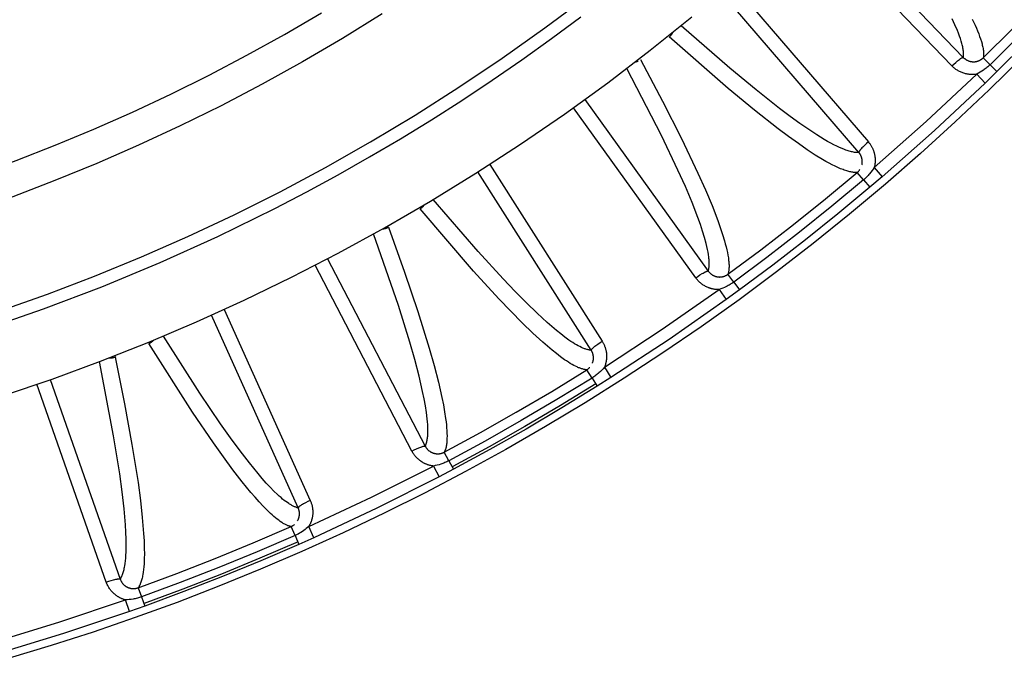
# Model space of a CAD drawing. Header units: millimetres. Extents: x -2637 to -1637, y 678 to 1678.
# Tile 272 of 348: x -2010 to -1975, y 1351 to 1373. Entities that reach past the tile are written whole.
import ezdxf

# ---------------------------------------------------------------- set-up
doc = ezdxf.new("R2010")
doc.units = ezdxf.units.MM
doc.layers.add('Make2D$B.SHOW mini', color=7, linetype='Continuous', true_color=0x000000)

msp = doc.modelspace()

# ---------------------------------------------------------------- linework, layer by layer
at = {"layer": 'Make2D$B.SHOW mini', "color": 18, "lineweight": -3, "true_color": 0x000000}
for points in [[(-1981.572, 1377.25), (-1976.373, 1371.856)], [(-1976.777, 1371.556), (-1981.932, 1376.904)], [(-1975.665, 1371.844), (-1974.631, 1372.874), (-1973.616, 1373.922), (-1972.618, 1374.988), (-1971.64, 1376.071)], [(-1971.382, 1375.842), (-1972.364, 1374.754), (-1973.366, 1373.684), (-1974.386, 1372.632), (-1975.424, 1371.597)], [(-1971.125, 1375.613), (-1972.111, 1374.521), (-1973.116, 1373.447), (-1974.141, 1372.39), (-1975.183, 1371.351)], [(-1984.58, 1374.495), (-1979.74, 1368.86)], [(-2010.514, 1362.875), (-2008.84, 1363.467), (-2007.172, 1364.104), (-2005.512, 1364.785), (-2003.861, 1365.511), (-2002.222, 1366.282), (-2000.595, 1367.097), (-1998.984, 1367.957), (-1997.388, 1368.86), (-1995.812, 1369.806), (-1994.255, 1370.796), (-1992.72, 1371.828), (-1991.209, 1372.901), (-1989.723, 1374.015)], [(-1980.077, 1368.486), (-1984.958, 1374.169)], [(-1996.981, 1373.399), (-1998.383, 1372.531), (-1999.801, 1371.699), (-2001.235, 1370.904), (-2002.682, 1370.146), (-2004.141, 1369.426), (-2005.61, 1368.743), (-2007.089, 1368.098), (-2008.576, 1367.49), (-2010.07, 1366.92), (-2011.568, 1366.388), (-2013.071, 1365.894), (-2014.576, 1365.437), (-2016.082, 1365.017), (-2017.588, 1364.633), (-2019.093, 1364.286), (-2020.595, 1363.975), (-2022.094, 1363.7), (-2023.588, 1363.46), (-2025.075, 1363.254), (-2026.556, 1363.081), (-2028.029, 1362.943), (-2029.493, 1362.836), (-2030.947, 1362.762)], [(-2026.636, 1364.24), (-2025.262, 1364.4), (-2023.883, 1364.589), (-2022.498, 1364.809), (-2021.108, 1365.059), (-2019.716, 1365.34), (-2018.32, 1365.652), (-2016.924, 1365.996), (-2015.527, 1366.372), (-2014.13, 1366.781), (-2012.735, 1367.222), (-2011.343, 1367.695), (-2009.955, 1368.202), (-2008.572, 1368.742), (-2007.194, 1369.315), (-2005.824, 1369.92), (-2004.463, 1370.559), (-2003.11, 1371.231), (-2001.769, 1371.935), (-2000.439, 1372.672), (-1999.123, 1373.441)], [(-2010.405, 1359.871), (-2008.681, 1360.458), (-2006.964, 1361.09), (-2005.254, 1361.767), (-2003.555, 1362.489), (-2001.867, 1363.255), (-2000.192, 1364.066), (-1998.532, 1364.922), (-1996.889, 1365.821), (-1995.264, 1366.764), (-1993.659, 1367.75), (-1992.076, 1368.778), (-1990.516, 1369.848), (-1988.982, 1370.959), (-1987.474, 1372.109), (-1985.994, 1373.299)], [(-2000.777, 1366.506), (-1999.652, 1367.092), (-1998.534, 1367.699), (-1997.425, 1368.327), (-1996.324, 1368.975), (-1995.233, 1369.645), (-1994.151, 1370.335), (-1993.08, 1371.045), (-1992.02, 1371.776), (-1990.971, 1372.526), (-1989.934, 1373.296)], [(-1976.373, 1371.856), (-1976.371, 1371.87), (-1976.369, 1371.885), (-1976.367, 1371.899), (-1976.366, 1371.914), (-1976.365, 1371.929), (-1976.364, 1371.945), (-1976.364, 1371.96), (-1976.364, 1371.976), (-1976.364, 1371.992), (-1976.364, 1372.009), (-1976.366, 1372.042), (-1976.369, 1372.077), (-1976.373, 1372.113), (-1976.378, 1372.15), (-1976.385, 1372.188), (-1976.392, 1372.226), (-1976.401, 1372.266), (-1976.411, 1372.307), (-1976.421, 1372.348), (-1976.446, 1372.433), (-1976.474, 1372.522), (-1976.506, 1372.614), (-1976.542, 1372.71), (-1976.581, 1372.808), (-1976.669, 1373.013), (-1976.771, 1373.228)], [(-1980.077, 1368.486), (-1980.091, 1368.485), (-1980.106, 1368.484), (-1980.12, 1368.484), (-1980.135, 1368.484), (-1980.151, 1368.485), (-1980.166, 1368.485), (-1980.182, 1368.487), (-1980.198, 1368.488), (-1980.215, 1368.49), (-1980.232, 1368.492), (-1980.266, 1368.497), (-1980.301, 1368.504), (-1980.338, 1368.512), (-1980.376, 1368.521), (-1980.415, 1368.532), (-1980.455, 1368.544), (-1980.496, 1368.557), (-1980.538, 1368.572), (-1980.581, 1368.587), (-1980.671, 1368.623), (-1980.765, 1368.663), (-1980.862, 1368.709), (-1980.965, 1368.76), (-1981.073, 1368.818), (-1981.187, 1368.881), (-1981.306, 1368.95), (-1981.565, 1369.11), (-1981.851, 1369.298), (-1982.167, 1369.515), (-1982.511, 1369.764), (-1982.886, 1370.045), (-1983.722, 1370.704), (-1984.654, 1371.476), (-1986.381, 1372.979)], [(-1976.057, 1373.216), (-1975.956, 1373.001), (-1975.91, 1372.897), (-1975.868, 1372.796), (-1975.829, 1372.697), (-1975.794, 1372.602), (-1975.762, 1372.51), (-1975.734, 1372.421), (-1975.71, 1372.335), (-1975.7, 1372.294), (-1975.69, 1372.253), (-1975.682, 1372.214), (-1975.675, 1372.175), (-1975.668, 1372.137), (-1975.663, 1372.1), (-1975.659, 1372.065), (-1975.657, 1372.03), (-1975.655, 1371.996), (-1975.655, 1371.98), (-1975.655, 1371.963), (-1975.655, 1371.948), (-1975.655, 1371.932), (-1975.656, 1371.916), (-1975.657, 1371.901), (-1975.659, 1371.887), (-1975.661, 1371.872), (-1975.663, 1371.858), (-1975.665, 1371.844)], [(-1986.801, 1372.581), (-1986.791, 1372.59), (-1986.781, 1372.598), (-1986.772, 1372.607), (-1986.763, 1372.615), (-1986.754, 1372.624), (-1986.746, 1372.633), (-1986.737, 1372.642), (-1986.729, 1372.652), (-1986.722, 1372.661), (-1986.714, 1372.671), (-1986.707, 1372.681), (-1986.7, 1372.691), (-1986.693, 1372.701), (-1986.687, 1372.712), (-1986.681, 1372.722), (-1986.675, 1372.733), (-1986.67, 1372.742), (-1986.666, 1372.751)], [(-1980.131, 1367.78), (-1980.146, 1367.779), (-1980.16, 1367.778), (-1980.175, 1367.778), (-1980.19, 1367.778), (-1980.205, 1367.778), (-1980.22, 1367.779), (-1980.236, 1367.78), (-1980.252, 1367.781), (-1980.269, 1367.783), (-1980.286, 1367.785), (-1980.32, 1367.79), (-1980.356, 1367.796), (-1980.392, 1367.804), (-1980.43, 1367.813), (-1980.469, 1367.823), (-1980.509, 1367.835), (-1980.55, 1367.848), (-1980.593, 1367.863), (-1980.636, 1367.878), (-1980.725, 1367.913), (-1980.819, 1367.953), (-1980.917, 1367.999), (-1981.02, 1368.05), (-1981.128, 1368.107), (-1981.242, 1368.169), (-1981.361, 1368.239), (-1981.62, 1368.397), (-1981.907, 1368.584), (-1982.222, 1368.801), (-1982.568, 1369.05), (-1982.943, 1369.33), (-1983.78, 1369.988), (-1984.713, 1370.759), (-1986.801, 1372.581)], [(-1974.273, 1371.87), (-1975.456, 1370.707), (-1976.661, 1369.568), (-1977.888, 1368.454), (-1979.137, 1367.364), (-1980.405, 1366.301), (-1981.693, 1365.263), (-1982.999, 1364.252), (-1984.324, 1363.269), (-1985.665, 1362.313), (-1987.023, 1361.385), (-1988.395, 1360.485), (-1989.782, 1359.615), (-1991.183, 1358.773), (-1992.596, 1357.961), (-1994.021, 1357.179), (-1995.457, 1356.426), (-1996.902, 1355.704), (-1998.357, 1355.011), (-1999.819, 1354.349), (-2001.288, 1353.717), (-2002.764, 1353.116), (-2004.245, 1352.544), (-2005.731, 1352.003), (-2007.22, 1351.492), (-2008.712, 1351.012), (-2010.205, 1350.561)], [(-1976.777, 1371.556), (-1976.712, 1371.617), (-1976.643, 1371.679), (-1976.576, 1371.736), (-1976.543, 1371.762), (-1976.513, 1371.785), (-1976.485, 1371.805), (-1976.471, 1371.814), (-1976.459, 1371.823), (-1976.447, 1371.83), (-1976.437, 1371.837), (-1976.426, 1371.842), (-1976.422, 1371.845), (-1976.417, 1371.847), (-1976.413, 1371.849), (-1976.409, 1371.851), (-1976.405, 1371.853), (-1976.401, 1371.854), (-1976.398, 1371.855), (-1976.396, 1371.856), (-1976.395, 1371.856), (-1976.393, 1371.857), (-1976.392, 1371.857), (-1976.39, 1371.858), (-1976.389, 1371.858), (-1976.387, 1371.858), (-1976.386, 1371.858), (-1976.385, 1371.858), (-1976.384, 1371.859), (-1976.384, 1371.859), (-1976.383, 1371.859), (-1976.383, 1371.859), (-1976.382, 1371.859), (-1976.382, 1371.859), (-1976.381, 1371.859), (-1976.381, 1371.859), (-1976.38, 1371.859), (-1976.38, 1371.859), (-1976.379, 1371.858), (-1976.379, 1371.858), (-1976.378, 1371.858), (-1976.378, 1371.858), (-1976.377, 1371.858), (-1976.377, 1371.858), (-1976.376, 1371.858), (-1976.376, 1371.858), (-1976.376, 1371.858), (-1976.375, 1371.858), (-1976.375, 1371.857), (-1976.375, 1371.857), (-1976.374, 1371.857), (-1976.374, 1371.857), (-1976.374, 1371.857), (-1976.373, 1371.856)], [(-1976.373, 1371.856), (-1976.362, 1371.845), (-1976.35, 1371.833), (-1976.338, 1371.823), (-1976.325, 1371.812), (-1976.313, 1371.802), (-1976.3, 1371.793), (-1976.287, 1371.784), (-1976.274, 1371.776), (-1976.26, 1371.768), (-1976.246, 1371.76), (-1976.232, 1371.753), (-1976.217, 1371.746), (-1976.202, 1371.739), (-1976.187, 1371.733), (-1976.171, 1371.728), (-1976.154, 1371.723), (-1976.146, 1371.72), (-1976.137, 1371.718), (-1976.129, 1371.716), (-1976.12, 1371.714), (-1976.111, 1371.712), (-1976.102, 1371.71), (-1976.092, 1371.708), (-1976.083, 1371.707), (-1976.073, 1371.706), (-1976.063, 1371.705), (-1976.054, 1371.704), (-1976.043, 1371.703), (-1976.033, 1371.702), (-1976.023, 1371.702), (-1976.012, 1371.702), (-1976.002, 1371.702), (-1975.991, 1371.702), (-1975.98, 1371.703), (-1975.969, 1371.704), (-1975.958, 1371.705), (-1975.947, 1371.706), (-1975.936, 1371.708), (-1975.924, 1371.71), (-1975.913, 1371.712), (-1975.902, 1371.714), (-1975.89, 1371.717), (-1975.879, 1371.72), (-1975.868, 1371.724), (-1975.857, 1371.727), (-1975.845, 1371.731), (-1975.834, 1371.735), (-1975.823, 1371.74), (-1975.812, 1371.744), (-1975.801, 1371.749), (-1975.791, 1371.754), (-1975.78, 1371.76), (-1975.769, 1371.766), (-1975.759, 1371.772), (-1975.749, 1371.778), (-1975.739, 1371.784), (-1975.729, 1371.791), (-1975.719, 1371.798), (-1975.71, 1371.805), (-1975.701, 1371.812), (-1975.691, 1371.82), (-1975.683, 1371.828), (-1975.674, 1371.836), (-1975.665, 1371.844)], [(-1975.424, 1371.597), (-1975.665, 1371.844)], [(-1987.997, 1371.694), (-1987.981, 1371.698), (-1987.968, 1371.702), (-1987.956, 1371.706), (-1987.944, 1371.711), (-1987.931, 1371.716), (-1987.919, 1371.721), (-1987.907, 1371.726), (-1987.896, 1371.732)], [(-1987.817, 1371.782), (-1987.034, 1370.302), (-1986.365, 1368.979), (-1985.78, 1367.75), (-1985.519, 1367.164), (-1985.283, 1366.603), (-1985.079, 1366.075), (-1984.99, 1365.825), (-1984.911, 1365.586), (-1984.842, 1365.358), (-1984.811, 1365.249), (-1984.784, 1365.142), (-1984.759, 1365.039), (-1984.738, 1364.94), (-1984.719, 1364.844), (-1984.704, 1364.752), (-1984.693, 1364.664), (-1984.688, 1364.621), (-1984.685, 1364.58), (-1984.682, 1364.539), (-1984.68, 1364.5), (-1984.68, 1364.461), (-1984.68, 1364.424), (-1984.681, 1364.388), (-1984.683, 1364.353), (-1984.687, 1364.32), (-1984.689, 1364.303), (-1984.691, 1364.287), (-1984.693, 1364.272), (-1984.696, 1364.256), (-1984.699, 1364.241), (-1984.702, 1364.226), (-1984.706, 1364.212), (-1984.71, 1364.198), (-1984.714, 1364.184), (-1984.718, 1364.17)], [(-1975.898, 1371.262), (-1975.92, 1371.259), (-1975.941, 1371.256), (-1975.963, 1371.254), (-1975.984, 1371.252), (-1976.005, 1371.25), (-1976.026, 1371.25), (-1976.047, 1371.249), (-1976.067, 1371.249), (-1976.087, 1371.25), (-1976.107, 1371.25), (-1976.127, 1371.252), (-1976.146, 1371.253), (-1976.165, 1371.255), (-1976.184, 1371.257), (-1976.202, 1371.26), (-1976.221, 1371.263), (-1976.239, 1371.266), (-1976.256, 1371.269), (-1976.274, 1371.273), (-1976.291, 1371.277), (-1976.324, 1371.285), (-1976.356, 1371.295), (-1976.388, 1371.305), (-1976.418, 1371.317), (-1976.448, 1371.329), (-1976.476, 1371.341), (-1976.504, 1371.355), (-1976.532, 1371.369), (-1976.558, 1371.384), (-1976.585, 1371.4), (-1976.61, 1371.416), (-1976.635, 1371.433), (-1976.66, 1371.451), (-1976.684, 1371.47), (-1976.708, 1371.49), (-1976.732, 1371.511), (-1976.755, 1371.533), (-1976.777, 1371.556)], [(-1975.424, 1371.597), (-1975.453, 1371.57), (-1975.481, 1371.544), (-1975.51, 1371.519), (-1975.539, 1371.495), (-1975.569, 1371.471), (-1975.599, 1371.449), (-1975.629, 1371.427), (-1975.659, 1371.406), (-1975.72, 1371.366), (-1975.78, 1371.329), (-1975.839, 1371.294), (-1975.898, 1371.262)], [(-1975.424, 1371.597), (-1975.183, 1371.351)], [(-1985.418, 1364.284), (-1985.413, 1364.297), (-1985.409, 1364.311), (-1985.405, 1364.325), (-1985.402, 1364.34), (-1985.399, 1364.355), (-1985.396, 1364.37), (-1985.393, 1364.385), (-1985.391, 1364.401), (-1985.389, 1364.417), (-1985.387, 1364.433), (-1985.384, 1364.467), (-1985.382, 1364.502), (-1985.381, 1364.538), (-1985.381, 1364.575), (-1985.382, 1364.614), (-1985.384, 1364.653), (-1985.386, 1364.693), (-1985.39, 1364.735), (-1985.395, 1364.778), (-1985.407, 1364.866), (-1985.422, 1364.958), (-1985.441, 1365.054), (-1985.462, 1365.153), (-1985.487, 1365.256), (-1985.546, 1365.472), (-1985.616, 1365.7), (-1985.696, 1365.939), (-1985.785, 1366.188), (-1985.99, 1366.716), (-1986.227, 1367.276), (-1986.489, 1367.861), (-1987.075, 1369.088), (-1988.303, 1371.469)], [(-1979.53, 1367.956), (-1977.69, 1369.582), (-1975.898, 1371.262)], [(-1975.898, 1371.262), (-1975.596, 1370.949)], [(-1975.183, 1371.351), (-1975.596, 1370.949)], [(-1975.596, 1370.949), (-1977.397, 1369.261), (-1979.248, 1367.627)], [(-1989.793, 1370.364), (-1985.418, 1364.284)], [(-1985.86, 1364.044), (-1990.199, 1370.073)], [(-1979.74, 1368.86), (-1979.807, 1368.801), (-1979.875, 1368.738), (-1979.938, 1368.676), (-1979.967, 1368.646), (-1979.993, 1368.618), (-1980.016, 1368.592), (-1980.026, 1368.58), (-1980.036, 1368.568), (-1980.044, 1368.557), (-1980.052, 1368.547), (-1980.058, 1368.538), (-1980.061, 1368.533), (-1980.064, 1368.529), (-1980.066, 1368.525), (-1980.069, 1368.521), (-1980.071, 1368.517), (-1980.072, 1368.514), (-1980.074, 1368.51), (-1980.075, 1368.509), (-1980.075, 1368.507), (-1980.076, 1368.506), (-1980.076, 1368.504), (-1980.077, 1368.503), (-1980.077, 1368.502), (-1980.078, 1368.5), (-1980.078, 1368.499), (-1980.078, 1368.498), (-1980.078, 1368.497), (-1980.079, 1368.497), (-1980.079, 1368.496), (-1980.079, 1368.495), (-1980.079, 1368.495), (-1980.079, 1368.494), (-1980.079, 1368.494), (-1980.079, 1368.493), (-1980.079, 1368.493), (-1980.079, 1368.492), (-1980.079, 1368.492), (-1980.079, 1368.491), (-1980.079, 1368.491), (-1980.079, 1368.491), (-1980.079, 1368.49), (-1980.079, 1368.49), (-1980.079, 1368.489), (-1980.079, 1368.489), (-1980.078, 1368.489), (-1980.078, 1368.488), (-1980.078, 1368.488), (-1980.078, 1368.487), (-1980.078, 1368.487), (-1980.078, 1368.487), (-1980.078, 1368.486), (-1980.077, 1368.486)], [(-1979.74, 1368.86), (-1979.724, 1368.841), (-1979.708, 1368.821), (-1979.693, 1368.801), (-1979.679, 1368.781), (-1979.665, 1368.762), (-1979.652, 1368.742), (-1979.64, 1368.722), (-1979.628, 1368.701), (-1979.617, 1368.681), (-1979.607, 1368.661), (-1979.597, 1368.641), (-1979.587, 1368.621), (-1979.579, 1368.601), (-1979.57, 1368.581), (-1979.562, 1368.561), (-1979.555, 1368.541), (-1979.548, 1368.521), (-1979.542, 1368.501), (-1979.536, 1368.481), (-1979.531, 1368.461), (-1979.526, 1368.441), (-1979.521, 1368.421), (-1979.517, 1368.402), (-1979.513, 1368.382), (-1979.51, 1368.363), (-1979.507, 1368.344), (-1979.505, 1368.325), (-1979.503, 1368.306), (-1979.501, 1368.287), (-1979.5, 1368.268), (-1979.499, 1368.249), (-1979.498, 1368.231), (-1979.498, 1368.212), (-1979.498, 1368.194), (-1979.499, 1368.176), (-1979.499, 1368.158), (-1979.5, 1368.141), (-1979.502, 1368.123), (-1979.505, 1368.088), (-1979.51, 1368.054), (-1979.516, 1368.021), (-1979.523, 1367.988), (-1979.53, 1367.956)], [(-1979.968, 1368.046), (-1979.965, 1368.062), (-1979.962, 1368.078), (-1979.96, 1368.094), (-1979.958, 1368.111), (-1979.956, 1368.128), (-1979.956, 1368.145), (-1979.955, 1368.154), (-1979.955, 1368.163), (-1979.955, 1368.172), (-1979.956, 1368.181), (-1979.956, 1368.19), (-1979.957, 1368.199), (-1979.958, 1368.208), (-1979.959, 1368.217), (-1979.96, 1368.226), (-1979.961, 1368.236), (-1979.963, 1368.245), (-1979.965, 1368.254), (-1979.966, 1368.264), (-1979.969, 1368.273), (-1979.971, 1368.283), (-1979.974, 1368.293), (-1979.976, 1368.302), (-1979.979, 1368.312), (-1979.983, 1368.322), (-1979.986, 1368.331), (-1979.99, 1368.341), (-1979.994, 1368.351), (-1979.998, 1368.36), (-1980.002, 1368.37), (-1980.007, 1368.38), (-1980.012, 1368.39), (-1980.017, 1368.4), (-1980.023, 1368.409), (-1980.028, 1368.419), (-1980.035, 1368.429), (-1980.041, 1368.438), (-1980.048, 1368.448), (-1980.055, 1368.458), (-1980.062, 1368.467), (-1980.069, 1368.477), (-1980.077, 1368.486)], [(-1993.163, 1368.066), (-1989.177, 1361.798)], [(-1989.564, 1361.476), (-1993.585, 1367.797)], [(-1984.718, 1364.17), (-1983.548, 1365.042), (-1982.393, 1365.935), (-1981.254, 1366.847), (-1980.131, 1367.78)], [(-1980.131, 1367.78), (-1980.124, 1367.786), (-1980.117, 1367.792), (-1980.11, 1367.799), (-1980.104, 1367.805), (-1980.097, 1367.812), (-1980.091, 1367.818), (-1980.08, 1367.831), (-1980.069, 1367.843), (-1980.059, 1367.856), (-1980.05, 1367.868), (-1980.041, 1367.881)], [(-1979.909, 1367.517), (-1980.131, 1367.78)], [(-1979.53, 1367.956), (-1979.568, 1367.901), (-1979.608, 1367.845), (-1979.65, 1367.789), (-1979.696, 1367.733), (-1979.72, 1367.704), (-1979.744, 1367.677), (-1979.77, 1367.649), (-1979.796, 1367.622), (-1979.823, 1367.595), (-1979.851, 1367.568), (-1979.879, 1367.542), (-1979.909, 1367.517)], [(-1979.53, 1367.956), (-1979.248, 1367.627)], [(-1979.909, 1367.517), (-1981.036, 1366.58), (-1982.18, 1365.664), (-1983.34, 1364.768), (-1984.515, 1363.892)], [(-1979.909, 1367.517), (-1979.687, 1367.254)], [(-1979.248, 1367.627), (-1979.687, 1367.254)], [(-1979.687, 1367.254), (-1980.819, 1366.314), (-1981.967, 1365.393), (-1983.132, 1364.493), (-1984.312, 1363.614)], [(-1995.635, 1366.489), (-1995.624, 1366.495), (-1995.613, 1366.502), (-1995.603, 1366.509), (-1995.593, 1366.517), (-1995.583, 1366.524), (-1995.573, 1366.532), (-1995.563, 1366.54), (-1995.554, 1366.548), (-1995.545, 1366.556), (-1995.536, 1366.565), (-1995.528, 1366.574), (-1995.519, 1366.583), (-1995.511, 1366.592), (-1995.504, 1366.601), (-1995.496, 1366.611), (-1995.489, 1366.621), (-1995.481, 1366.631), (-1995.475, 1366.641)], [(-1989.564, 1361.476), (-1989.575, 1361.477), (-1989.586, 1361.478), (-1989.597, 1361.479), (-1989.608, 1361.481), (-1989.631, 1361.484), (-1989.654, 1361.488), (-1989.677, 1361.494), (-1989.701, 1361.5), (-1989.726, 1361.506), (-1989.751, 1361.514), (-1989.777, 1361.523), (-1989.803, 1361.532), (-1989.829, 1361.543), (-1989.857, 1361.554), (-1989.884, 1361.566), (-1989.912, 1361.578), (-1989.97, 1361.606), (-1990.029, 1361.637), (-1990.09, 1361.672), (-1990.153, 1361.709), (-1990.218, 1361.75), (-1990.285, 1361.793), (-1990.353, 1361.84), (-1990.495, 1361.941), (-1990.643, 1362.055), (-1990.798, 1362.179), (-1990.959, 1362.315), (-1991.127, 1362.462), (-1991.48, 1362.787), (-1991.858, 1363.155), (-1992.26, 1363.562), (-1992.681, 1364.004), (-1993.572, 1364.98), (-1995.164, 1366.824)], [(-2036.952, 1358.67), (-2035.328, 1358.616), (-2033.717, 1358.598), (-2031.726, 1358.625), (-2029.714, 1358.708), (-2027.684, 1358.849), (-2025.637, 1359.049), (-2023.577, 1359.31), (-2021.505, 1359.633), (-2019.424, 1360.02), (-2017.337, 1360.471), (-2015.247, 1360.988), (-2013.156, 1361.572), (-2011.068, 1362.224), (-2008.985, 1362.943), (-2006.911, 1363.731), (-2004.85, 1364.588), (-2002.804, 1365.513), (-2000.777, 1366.506)], [(-1989.719, 1360.785), (-1989.729, 1360.786), (-1989.74, 1360.787), (-1989.751, 1360.788), (-1989.762, 1360.789), (-1989.785, 1360.792), (-1989.808, 1360.796), (-1989.832, 1360.801), (-1989.856, 1360.807), (-1989.88, 1360.814), (-1989.906, 1360.822), (-1989.931, 1360.83), (-1989.957, 1360.839), (-1989.984, 1360.849), (-1990.011, 1360.86), (-1990.039, 1360.872), (-1990.067, 1360.885), (-1990.124, 1360.912), (-1990.184, 1360.943), (-1990.245, 1360.977), (-1990.308, 1361.014), (-1990.373, 1361.054), (-1990.44, 1361.098), (-1990.508, 1361.144), (-1990.65, 1361.245), (-1990.799, 1361.358), (-1990.954, 1361.482), (-1991.115, 1361.618), (-1991.283, 1361.764), (-1991.637, 1362.089), (-1992.016, 1362.455), (-1992.418, 1362.862), (-1992.84, 1363.304), (-1993.733, 1364.279), (-1995.635, 1366.489)], [(-1995.449, 1358.079), (-1995.443, 1358.091), (-1995.437, 1358.104), (-1995.431, 1358.118), (-1995.426, 1358.132), (-1995.421, 1358.146), (-1995.416, 1358.16), (-1995.411, 1358.175), (-1995.406, 1358.191), (-1995.402, 1358.206), (-1995.397, 1358.222), (-1995.39, 1358.255), (-1995.383, 1358.289), (-1995.377, 1358.325), (-1995.371, 1358.361), (-1995.367, 1358.399), (-1995.363, 1358.439), (-1995.36, 1358.479), (-1995.358, 1358.521), (-1995.356, 1358.564), (-1995.355, 1358.652), (-1995.358, 1358.746), (-1995.362, 1358.843), (-1995.37, 1358.944), (-1995.38, 1359.05), (-1995.407, 1359.271), (-1995.443, 1359.506), (-1995.488, 1359.754), (-1995.541, 1360.014), (-1995.669, 1360.564), (-1995.822, 1361.152), (-1995.998, 1361.768), (-1996.402, 1363.064), (-1997.281, 1365.602)], [(-1996.962, 1365.78), (-1996.952, 1365.78), (-1996.942, 1365.781), (-1996.93, 1365.783), (-1996.918, 1365.785), (-1996.906, 1365.787), (-1996.894, 1365.789), (-1996.882, 1365.792), (-1996.87, 1365.795), (-1996.858, 1365.798), (-1996.847, 1365.802), (-1996.835, 1365.806), (-1996.823, 1365.81), (-1996.812, 1365.815), (-1996.8, 1365.819), (-1996.789, 1365.825), (-1996.777, 1365.83), (-1996.766, 1365.836), (-1996.755, 1365.842)], [(-1996.755, 1365.842), (-1996.186, 1364.25), (-1995.716, 1362.854), (-1995.313, 1361.557), (-1995.138, 1360.94), (-1994.985, 1360.352), (-1994.858, 1359.801), (-1994.806, 1359.541), (-1994.762, 1359.294), (-1994.726, 1359.058), (-1994.711, 1358.946), (-1994.699, 1358.837), (-1994.69, 1358.731), (-1994.683, 1358.63), (-1994.678, 1358.533), (-1994.677, 1358.44), (-1994.678, 1358.351), (-1994.679, 1358.308), (-1994.682, 1358.266), (-1994.685, 1358.226), (-1994.689, 1358.187), (-1994.694, 1358.149), (-1994.699, 1358.112), (-1994.706, 1358.077), (-1994.713, 1358.043), (-1994.721, 1358.01), (-1994.725, 1357.994), (-1994.729, 1357.978), (-1994.734, 1357.963), (-1994.739, 1357.948), (-1994.744, 1357.934), (-1994.75, 1357.92), (-1994.755, 1357.906), (-1994.761, 1357.892), (-1994.767, 1357.879), (-1994.774, 1357.867)], [(-1998.913, 1364.721), (-1995.449, 1358.079)], [(-1995.922, 1357.904), (-1999.356, 1364.49)], [(-1985.86, 1364.044), (-1985.787, 1364.095), (-1985.71, 1364.146), (-1985.635, 1364.193), (-1985.599, 1364.214), (-1985.566, 1364.233), (-1985.535, 1364.249), (-1985.521, 1364.256), (-1985.507, 1364.263), (-1985.495, 1364.268), (-1985.483, 1364.273), (-1985.472, 1364.277), (-1985.467, 1364.279), (-1985.462, 1364.281), (-1985.458, 1364.282), (-1985.453, 1364.283), (-1985.449, 1364.285), (-1985.445, 1364.285), (-1985.442, 1364.286), (-1985.44, 1364.287), (-1985.439, 1364.287), (-1985.437, 1364.287), (-1985.435, 1364.287), (-1985.434, 1364.287), (-1985.433, 1364.287), (-1985.431, 1364.287), (-1985.43, 1364.287), (-1985.429, 1364.287), (-1985.428, 1364.287), (-1985.427, 1364.287), (-1985.427, 1364.287), (-1985.426, 1364.287), (-1985.426, 1364.287), (-1985.425, 1364.287), (-1985.425, 1364.287), (-1985.424, 1364.287), (-1985.424, 1364.287), (-1985.423, 1364.287), (-1985.423, 1364.287), (-1985.422, 1364.287), (-1985.422, 1364.286), (-1985.422, 1364.286), (-1985.421, 1364.286), (-1985.421, 1364.286), (-1985.42, 1364.286), (-1985.42, 1364.286), (-1985.42, 1364.285), (-1985.419, 1364.285), (-1985.419, 1364.285), (-1985.419, 1364.285), (-1985.418, 1364.285), (-1985.418, 1364.284), (-1985.418, 1364.284), (-1985.418, 1364.284)], [(-1985.418, 1364.284), (-1985.408, 1364.27), (-1985.397, 1364.258), (-1985.387, 1364.245), (-1985.376, 1364.233), (-1985.365, 1364.222), (-1985.354, 1364.211), (-1985.342, 1364.2), (-1985.33, 1364.19), (-1985.318, 1364.18), (-1985.305, 1364.17), (-1985.292, 1364.161), (-1985.279, 1364.152), (-1985.265, 1364.144), (-1985.25, 1364.135), (-1985.235, 1364.128), (-1985.22, 1364.12), (-1985.212, 1364.116), (-1985.204, 1364.113), (-1985.195, 1364.11), (-1985.187, 1364.106), (-1985.178, 1364.103), (-1985.169, 1364.1), (-1985.16, 1364.097), (-1985.151, 1364.094), (-1985.142, 1364.092), (-1985.132, 1364.089), (-1985.123, 1364.087), (-1985.113, 1364.085), (-1985.103, 1364.083), (-1985.093, 1364.081), (-1985.082, 1364.079), (-1985.072, 1364.078), (-1985.061, 1364.077), (-1985.05, 1364.076), (-1985.039, 1364.075), (-1985.028, 1364.075), (-1985.017, 1364.074), (-1985.005, 1364.074), (-1984.994, 1364.075), (-1984.982, 1364.075), (-1984.971, 1364.076), (-1984.959, 1364.077), (-1984.948, 1364.079), (-1984.936, 1364.08), (-1984.924, 1364.082), (-1984.913, 1364.084), (-1984.901, 1364.087), (-1984.89, 1364.09), (-1984.878, 1364.093), (-1984.867, 1364.096), (-1984.855, 1364.1), (-1984.844, 1364.104), (-1984.833, 1364.108), (-1984.822, 1364.112), (-1984.811, 1364.117), (-1984.8, 1364.122), (-1984.789, 1364.127), (-1984.778, 1364.133), (-1984.768, 1364.138), (-1984.758, 1364.144), (-1984.748, 1364.15), (-1984.738, 1364.157), (-1984.728, 1364.163), (-1984.718, 1364.17)], [(-1984.515, 1363.892), (-1984.718, 1364.17)], [(-1985.031, 1363.628), (-1985.054, 1363.627), (-1985.075, 1363.628), (-1985.097, 1363.629), (-1985.118, 1363.63), (-1985.14, 1363.632), (-1985.16, 1363.634), (-1985.181, 1363.636), (-1985.201, 1363.639), (-1985.221, 1363.642), (-1985.24, 1363.646), (-1985.26, 1363.65), (-1985.279, 1363.654), (-1985.297, 1363.659), (-1985.315, 1363.664), (-1985.333, 1363.669), (-1985.351, 1363.674), (-1985.368, 1363.68), (-1985.385, 1363.686), (-1985.402, 1363.692), (-1985.418, 1363.698), (-1985.45, 1363.712), (-1985.481, 1363.726), (-1985.51, 1363.74), (-1985.539, 1363.756), (-1985.566, 1363.772), (-1985.593, 1363.789), (-1985.619, 1363.806), (-1985.644, 1363.824), (-1985.668, 1363.843), (-1985.692, 1363.862), (-1985.715, 1363.882), (-1985.737, 1363.902), (-1985.759, 1363.924), (-1985.78, 1363.946), (-1985.801, 1363.969), (-1985.821, 1363.993), (-1985.841, 1364.018), (-1985.86, 1364.044)], [(-1984.515, 1363.892), (-1984.547, 1363.869), (-1984.579, 1363.848), (-1984.611, 1363.827), (-1984.644, 1363.807), (-1984.676, 1363.788), (-1984.709, 1363.77), (-1984.742, 1363.752), (-1984.775, 1363.736), (-1984.84, 1363.705), (-1984.905, 1363.677), (-1984.969, 1363.651), (-1985.031, 1363.628)], [(-1984.515, 1363.892), (-1984.312, 1363.614)], [(-1989.099, 1360.874), (-1987.045, 1362.221), (-1985.031, 1363.628)], [(-1985.031, 1363.628), (-1984.777, 1363.275)], [(-1984.312, 1363.614), (-1984.777, 1363.275)], [(-1984.777, 1363.275), (-1986.801, 1361.861), (-1988.866, 1360.507)], [(-2002.577, 1362.927), (-1999.525, 1356.155)], [(-1999.954, 1355.891), (-2003.032, 1362.721)], [(-2005.248, 1361.718), (-2005.236, 1361.723), (-2005.224, 1361.729), (-2005.213, 1361.734), (-2005.202, 1361.74), (-2005.191, 1361.746), (-2005.18, 1361.752), (-2005.17, 1361.759), (-2005.159, 1361.765), (-2005.149, 1361.772), (-2005.139, 1361.78), (-2005.13, 1361.787), (-2005.12, 1361.795), (-2005.111, 1361.803), (-2005.102, 1361.811), (-2005.093, 1361.819), (-2005.084, 1361.828), (-2005.076, 1361.837), (-2005.068, 1361.845)], [(-2000.205, 1355.229), (-2000.216, 1355.231), (-2000.226, 1355.234), (-2000.237, 1355.236), (-2000.248, 1355.239), (-2000.27, 1355.245), (-2000.292, 1355.253), (-2000.315, 1355.261), (-2000.338, 1355.27), (-2000.361, 1355.28), (-2000.385, 1355.291), (-2000.409, 1355.303), (-2000.433, 1355.316), (-2000.458, 1355.33), (-2000.483, 1355.344), (-2000.509, 1355.36), (-2000.535, 1355.376), (-2000.588, 1355.412), (-2000.643, 1355.451), (-2000.699, 1355.493), (-2000.756, 1355.539), (-2000.815, 1355.589), (-2000.875, 1355.642), (-2000.937, 1355.698), (-2001.065, 1355.821), (-2001.198, 1355.957), (-2001.337, 1356.105), (-2001.48, 1356.267), (-2001.629, 1356.44), (-2001.939, 1356.82), (-2002.266, 1357.243), (-2002.606, 1357.704), (-2002.959, 1358.2), (-2003.695, 1359.283), (-2005.248, 1361.718)], [(-1999.954, 1355.891), (-1999.965, 1355.893), (-1999.975, 1355.896), (-1999.986, 1355.899), (-1999.997, 1355.902), (-2000.018, 1355.908), (-2000.041, 1355.916), (-2000.063, 1355.924), (-2000.086, 1355.933), (-2000.109, 1355.944), (-2000.133, 1355.955), (-2000.157, 1355.967), (-2000.182, 1355.98), (-2000.206, 1355.994), (-2000.232, 1356.009), (-2000.257, 1356.024), (-2000.283, 1356.041), (-2000.336, 1356.077), (-2000.391, 1356.116), (-2000.446, 1356.159), (-2000.504, 1356.205), (-2000.563, 1356.255), (-2000.623, 1356.308), (-2000.684, 1356.364), (-2000.812, 1356.488), (-2000.945, 1356.624), (-2001.083, 1356.773), (-2001.226, 1356.935), (-2001.375, 1357.108), (-2001.684, 1357.489), (-2002.01, 1357.912), (-2002.35, 1358.374), (-2002.702, 1358.87), (-2003.436, 1359.954), (-2004.734, 1361.983)], [(-1989.564, 1361.476), (-1989.564, 1361.477), (-1989.565, 1361.477), (-1989.565, 1361.477), (-1989.565, 1361.478), (-1989.565, 1361.478), (-1989.565, 1361.478), (-1989.565, 1361.479), (-1989.565, 1361.479), (-1989.565, 1361.48), (-1989.565, 1361.48), (-1989.565, 1361.48), (-1989.565, 1361.481), (-1989.565, 1361.481), (-1989.565, 1361.482), (-1989.565, 1361.482), (-1989.565, 1361.483), (-1989.565, 1361.483), (-1989.565, 1361.484), (-1989.565, 1361.484), (-1989.565, 1361.485), (-1989.564, 1361.485), (-1989.564, 1361.486), (-1989.564, 1361.486), (-1989.564, 1361.487), (-1989.564, 1361.487), (-1989.564, 1361.488), (-1989.563, 1361.489), (-1989.563, 1361.49), (-1989.562, 1361.491), (-1989.561, 1361.493), (-1989.561, 1361.494), (-1989.56, 1361.495), (-1989.559, 1361.497), (-1989.558, 1361.498), (-1989.558, 1361.5), (-1989.555, 1361.503), (-1989.553, 1361.506), (-1989.551, 1361.509), (-1989.548, 1361.513), (-1989.545, 1361.517), (-1989.542, 1361.52), (-1989.538, 1361.524), (-1989.53, 1361.533), (-1989.521, 1361.542), (-1989.511, 1361.551), (-1989.5, 1361.562), (-1989.489, 1361.572), (-1989.462, 1361.595), (-1989.432, 1361.619), (-1989.4, 1361.644), (-1989.328, 1361.697), (-1989.252, 1361.749), (-1989.177, 1361.798)], [(-1989.177, 1361.798), (-1989.164, 1361.777), (-1989.151, 1361.755), (-1989.139, 1361.733), (-1989.128, 1361.712), (-1989.117, 1361.69), (-1989.107, 1361.668), (-1989.098, 1361.647), (-1989.089, 1361.625), (-1989.081, 1361.604), (-1989.074, 1361.582), (-1989.067, 1361.561), (-1989.06, 1361.54), (-1989.054, 1361.519), (-1989.049, 1361.497), (-1989.044, 1361.476), (-1989.04, 1361.456), (-1989.036, 1361.435), (-1989.032, 1361.414), (-1989.029, 1361.394), (-1989.027, 1361.373), (-1989.025, 1361.353), (-1989.023, 1361.333), (-1989.022, 1361.313), (-1989.021, 1361.293), (-1989.02, 1361.274), (-1989.02, 1361.254), (-1989.021, 1361.235), (-1989.021, 1361.216), (-1989.022, 1361.197), (-1989.024, 1361.178), (-1989.026, 1361.159), (-1989.028, 1361.141), (-1989.03, 1361.123), (-1989.033, 1361.105), (-1989.036, 1361.087), (-1989.039, 1361.069), (-1989.043, 1361.052), (-1989.046, 1361.035), (-1989.055, 1361.001), (-1989.064, 1360.968), (-1989.075, 1360.936), (-1989.086, 1360.904), (-1989.099, 1360.874)], [(-1989.519, 1361.025), (-1989.514, 1361.04), (-1989.508, 1361.056), (-1989.504, 1361.071), (-1989.499, 1361.088), (-1989.496, 1361.104), (-1989.492, 1361.121), (-1989.491, 1361.13), (-1989.49, 1361.139), (-1989.489, 1361.147), (-1989.488, 1361.156), (-1989.487, 1361.165), (-1989.486, 1361.175), (-1989.486, 1361.184), (-1989.485, 1361.193), (-1989.485, 1361.202), (-1989.485, 1361.212), (-1989.485, 1361.221), (-1989.486, 1361.231), (-1989.486, 1361.24), (-1989.487, 1361.25), (-1989.488, 1361.26), (-1989.489, 1361.27), (-1989.491, 1361.28), (-1989.492, 1361.29), (-1989.494, 1361.3), (-1989.496, 1361.31), (-1989.498, 1361.32), (-1989.501, 1361.33), (-1989.504, 1361.341), (-1989.507, 1361.351), (-1989.51, 1361.361), (-1989.513, 1361.372), (-1989.517, 1361.382), (-1989.521, 1361.392), (-1989.525, 1361.403), (-1989.53, 1361.413), (-1989.535, 1361.424), (-1989.54, 1361.434), (-1989.546, 1361.445), (-1989.552, 1361.455), (-1989.558, 1361.466), (-1989.564, 1361.476)], [(-2006.263, 1353.368), (-2006.256, 1353.379), (-2006.248, 1353.391), (-2006.24, 1353.404), (-2006.233, 1353.417), (-2006.226, 1353.43), (-2006.218, 1353.444), (-2006.212, 1353.458), (-2006.205, 1353.472), (-2006.198, 1353.487), (-2006.192, 1353.502), (-2006.179, 1353.534), (-2006.168, 1353.566), (-2006.156, 1353.601), (-2006.146, 1353.636), (-2006.136, 1353.673), (-2006.127, 1353.712), (-2006.118, 1353.751), (-2006.11, 1353.792), (-2006.102, 1353.834), (-2006.089, 1353.922), (-2006.078, 1354.014), (-2006.068, 1354.112), (-2006.061, 1354.213), (-2006.056, 1354.318), (-2006.051, 1354.541), (-2006.054, 1354.779), (-2006.063, 1355.031), (-2006.078, 1355.295), (-2006.126, 1355.857), (-2006.194, 1356.46), (-2006.28, 1357.095), (-2006.496, 1358.44), (-2007.003, 1361.075)], [(-2006.65, 1361.205), (-2006.643, 1361.205), (-2006.63, 1361.204), (-2006.618, 1361.204), (-2006.606, 1361.205), (-2006.594, 1361.205), (-2006.581, 1361.206), (-2006.569, 1361.208), (-2006.557, 1361.209), (-2006.545, 1361.211), (-2006.533, 1361.213), (-2006.521, 1361.216), (-2006.509, 1361.219), (-2006.497, 1361.222), (-2006.485, 1361.226), (-2006.472, 1361.229), (-2006.46, 1361.234), (-2006.448, 1361.238)], [(-2006.417, 1361.25), (-2006.448, 1361.238)], [(-2006.448, 1361.238), (-2006.113, 1359.583), (-2005.846, 1358.135), (-2005.632, 1356.788), (-2005.547, 1356.152), (-2005.48, 1355.55), (-2005.433, 1354.987), (-2005.418, 1354.723), (-2005.41, 1354.471), (-2005.408, 1354.234), (-2005.409, 1354.12), (-2005.413, 1354.011), (-2005.419, 1353.905), (-2005.426, 1353.804), (-2005.436, 1353.707), (-2005.447, 1353.614), (-2005.461, 1353.527), (-2005.469, 1353.485), (-2005.477, 1353.444), (-2005.486, 1353.404), (-2005.495, 1353.366), (-2005.506, 1353.329), (-2005.516, 1353.294), (-2005.528, 1353.259), (-2005.54, 1353.227), (-2005.552, 1353.195), (-2005.559, 1353.18), (-2005.565, 1353.166), (-2005.572, 1353.151), (-2005.579, 1353.137), (-2005.586, 1353.124), (-2005.594, 1353.11), (-2005.601, 1353.098), (-2005.609, 1353.085), (-2005.617, 1353.073), (-2005.625, 1353.061)], [(-1994.774, 1357.867), (-1993.491, 1358.563), (-1992.22, 1359.281), (-1990.963, 1360.022), (-1989.719, 1360.785)], [(-1989.719, 1360.785), (-1989.711, 1360.79), (-1989.703, 1360.795), (-1989.695, 1360.801), (-1989.688, 1360.806), (-1989.68, 1360.811), (-1989.673, 1360.817), (-1989.66, 1360.828), (-1989.648, 1360.839), (-1989.636, 1360.85), (-1989.625, 1360.861), (-1989.614, 1360.872)], [(-1989.536, 1360.493), (-1989.719, 1360.785)], [(-1989.099, 1360.874), (-1989.144, 1360.825), (-1989.191, 1360.775), (-1989.241, 1360.725), (-1989.294, 1360.676), (-1989.322, 1360.652), (-1989.35, 1360.627), (-1989.379, 1360.604), (-1989.409, 1360.58), (-1989.44, 1360.558), (-1989.471, 1360.536), (-1989.503, 1360.514), (-1989.536, 1360.493)], [(-1989.099, 1360.874), (-1988.866, 1360.507)], [(-2008.745, 1360.436), (-2006.263, 1353.368)], [(-1989.536, 1360.493), (-1990.785, 1359.727), (-1992.048, 1358.983), (-1993.324, 1358.261), (-1994.612, 1357.562)], [(-1989.536, 1360.493), (-1989.353, 1360.201)], [(-1988.866, 1360.507), (-1989.353, 1360.201)], [(-2006.756, 1353.262), (-2009.216, 1360.271)], [(-1989.396, 1360.288), (-1990.649, 1359.519), (-1991.913, 1358.774), (-1993.187, 1358.054), (-1994.47, 1357.357)], [(-1989.353, 1360.201), (-1990.608, 1359.432), (-1991.876, 1358.684), (-1993.157, 1357.96), (-1994.45, 1357.258)], [(-1995.922, 1357.904), (-1995.842, 1357.945), (-1995.759, 1357.984), (-1995.677, 1358.02), (-1995.639, 1358.036), (-1995.603, 1358.049), (-1995.57, 1358.061), (-1995.555, 1358.066), (-1995.541, 1358.07), (-1995.528, 1358.074), (-1995.515, 1358.077), (-1995.504, 1358.08), (-1995.499, 1358.081), (-1995.494, 1358.082), (-1995.489, 1358.083), (-1995.485, 1358.083), (-1995.481, 1358.084), (-1995.477, 1358.084), (-1995.473, 1358.084), (-1995.471, 1358.084), (-1995.47, 1358.084), (-1995.468, 1358.084), (-1995.466, 1358.084), (-1995.465, 1358.084), (-1995.464, 1358.084), (-1995.462, 1358.084), (-1995.461, 1358.084), (-1995.46, 1358.084), (-1995.459, 1358.084), (-1995.459, 1358.084), (-1995.458, 1358.083), (-1995.457, 1358.083), (-1995.457, 1358.083), (-1995.456, 1358.083), (-1995.456, 1358.083), (-1995.455, 1358.083), (-1995.455, 1358.082), (-1995.455, 1358.082), (-1995.454, 1358.082), (-1995.454, 1358.082), (-1995.453, 1358.082), (-1995.453, 1358.082), (-1995.452, 1358.081), (-1995.452, 1358.081), (-1995.452, 1358.081), (-1995.451, 1358.081), (-1995.451, 1358.08), (-1995.451, 1358.08), (-1995.451, 1358.08), (-1995.45, 1358.08), (-1995.45, 1358.079), (-1995.45, 1358.079), (-1995.449, 1358.079), (-1995.449, 1358.079)], [(-1995.161, 1357.374), (-1995.183, 1357.377), (-1995.204, 1357.38), (-1995.226, 1357.384), (-1995.247, 1357.389), (-1995.267, 1357.393), (-1995.287, 1357.398), (-1995.307, 1357.404), (-1995.327, 1357.409), (-1995.346, 1357.416), (-1995.365, 1357.422), (-1995.383, 1357.429), (-1995.401, 1357.436), (-1995.419, 1357.443), (-1995.437, 1357.45), (-1995.454, 1357.458), (-1995.47, 1357.466), (-1995.487, 1357.474), (-1995.503, 1357.482), (-1995.518, 1357.491), (-1995.534, 1357.499), (-1995.563, 1357.517), (-1995.591, 1357.535), (-1995.618, 1357.554), (-1995.644, 1357.573), (-1995.669, 1357.593), (-1995.693, 1357.613), (-1995.716, 1357.634), (-1995.739, 1357.656), (-1995.76, 1357.678), (-1995.781, 1357.7), (-1995.801, 1357.723), (-1995.82, 1357.747), (-1995.838, 1357.771), (-1995.856, 1357.796), (-1995.874, 1357.822), (-1995.89, 1357.848), (-1995.906, 1357.876), (-1995.922, 1357.904)], [(-1995.449, 1358.079), (-1995.441, 1358.064), (-1995.433, 1358.05), (-1995.424, 1358.036), (-1995.415, 1358.023), (-1995.406, 1358.01), (-1995.397, 1357.997), (-1995.387, 1357.985), (-1995.376, 1357.973), (-1995.365, 1357.961), (-1995.354, 1357.95), (-1995.343, 1357.939), (-1995.331, 1357.928), (-1995.318, 1357.918), (-1995.305, 1357.908), (-1995.291, 1357.898), (-1995.277, 1357.888), (-1995.27, 1357.884), (-1995.262, 1357.879), (-1995.254, 1357.874), (-1995.246, 1357.87), (-1995.238, 1357.866), (-1995.23, 1357.861), (-1995.221, 1357.857), (-1995.213, 1357.853), (-1995.204, 1357.849), (-1995.195, 1357.845), (-1995.186, 1357.842), (-1995.176, 1357.838), (-1995.166, 1357.835), (-1995.157, 1357.831), (-1995.146, 1357.828), (-1995.136, 1357.825), (-1995.126, 1357.823), (-1995.115, 1357.82), (-1995.104, 1357.818), (-1995.093, 1357.816), (-1995.082, 1357.814), (-1995.071, 1357.813), (-1995.06, 1357.811), (-1995.048, 1357.81), (-1995.037, 1357.809), (-1995.025, 1357.809), (-1995.014, 1357.808), (-1995.002, 1357.808), (-1994.99, 1357.809), (-1994.978, 1357.809), (-1994.966, 1357.81), (-1994.954, 1357.811), (-1994.943, 1357.812), (-1994.931, 1357.814), (-1994.919, 1357.816), (-1994.907, 1357.818), (-1994.895, 1357.821), (-1994.884, 1357.824), (-1994.872, 1357.827), (-1994.861, 1357.83), (-1994.849, 1357.834), (-1994.838, 1357.838), (-1994.827, 1357.842), (-1994.816, 1357.846), (-1994.805, 1357.851), (-1994.795, 1357.856), (-1994.784, 1357.861), (-1994.774, 1357.867)], [(-1994.612, 1357.562), (-1994.774, 1357.867)], [(-1994.612, 1357.562), (-1994.647, 1357.544), (-1994.681, 1357.527), (-1994.716, 1357.511), (-1994.751, 1357.496), (-1994.786, 1357.482), (-1994.821, 1357.469), (-1994.856, 1357.456), (-1994.891, 1357.444), (-1994.961, 1357.423), (-1995.029, 1357.405), (-1995.095, 1357.388), (-1995.161, 1357.374)], [(-1994.612, 1357.562), (-1994.45, 1357.258)], [(-1999.579, 1355.229), (-1997.354, 1356.269), (-1995.161, 1357.374)], [(-1995.161, 1357.374), (-1994.959, 1356.989)], [(-1994.45, 1357.258), (-1994.959, 1356.989)], [(-1994.959, 1356.989), (-1997.164, 1355.878), (-1999.401, 1354.832)], [(-1999.525, 1356.155), (-1999.606, 1356.117), (-1999.689, 1356.076), (-1999.767, 1356.034), (-1999.803, 1356.014), (-1999.836, 1355.994), (-1999.865, 1355.975), (-1999.879, 1355.967), (-1999.891, 1355.958), (-1999.902, 1355.95), (-1999.912, 1355.942), (-1999.921, 1355.935), (-1999.925, 1355.932), (-1999.929, 1355.928), (-1999.933, 1355.925), (-1999.936, 1355.922), (-1999.939, 1355.919), (-1999.942, 1355.916), (-1999.944, 1355.913), (-1999.945, 1355.912), (-1999.946, 1355.911), (-1999.947, 1355.91), (-1999.948, 1355.908), (-1999.949, 1355.907), (-1999.95, 1355.906), (-1999.95, 1355.905), (-1999.951, 1355.904), (-1999.952, 1355.903), (-1999.952, 1355.902), (-1999.952, 1355.902), (-1999.952, 1355.901), (-1999.953, 1355.9), (-1999.953, 1355.9), (-1999.953, 1355.899), (-1999.953, 1355.899), (-1999.953, 1355.899), (-1999.954, 1355.898), (-1999.954, 1355.898), (-1999.954, 1355.897), (-1999.954, 1355.897), (-1999.954, 1355.896), (-1999.954, 1355.896), (-1999.954, 1355.895), (-1999.954, 1355.895), (-1999.954, 1355.895), (-1999.954, 1355.894), (-1999.954, 1355.894), (-1999.954, 1355.893), (-1999.954, 1355.893), (-1999.954, 1355.893), (-1999.954, 1355.892), (-1999.954, 1355.892), (-1999.954, 1355.891), (-1999.954, 1355.891)], [(-1999.525, 1356.155), (-1999.515, 1356.131), (-1999.505, 1356.108), (-1999.497, 1356.085), (-1999.488, 1356.062), (-1999.481, 1356.039), (-1999.474, 1356.016), (-1999.468, 1355.994), (-1999.463, 1355.971), (-1999.458, 1355.949), (-1999.453, 1355.926), (-1999.449, 1355.904), (-1999.446, 1355.882), (-1999.443, 1355.86), (-1999.441, 1355.839), (-1999.439, 1355.817), (-1999.438, 1355.796), (-1999.437, 1355.775), (-1999.436, 1355.754), (-1999.436, 1355.733), (-1999.437, 1355.713), (-1999.438, 1355.692), (-1999.439, 1355.672), (-1999.44, 1355.652), (-1999.442, 1355.632), (-1999.445, 1355.613), (-1999.447, 1355.594), (-1999.45, 1355.575), (-1999.454, 1355.556), (-1999.458, 1355.537), (-1999.462, 1355.519), (-1999.466, 1355.501), (-1999.471, 1355.483), (-1999.476, 1355.465), (-1999.481, 1355.448), (-1999.486, 1355.43), (-1999.492, 1355.413), (-1999.498, 1355.397), (-1999.504, 1355.38), (-1999.518, 1355.348), (-1999.532, 1355.317), (-1999.547, 1355.286), (-1999.562, 1355.257), (-1999.579, 1355.229)], [(-1999.974, 1355.438), (-1999.966, 1355.452), (-1999.959, 1355.467), (-1999.952, 1355.482), (-1999.945, 1355.497), (-1999.939, 1355.513), (-1999.933, 1355.53), (-1999.931, 1355.538), (-1999.928, 1355.546), (-1999.926, 1355.555), (-1999.924, 1355.564), (-1999.922, 1355.572), (-1999.92, 1355.581), (-1999.918, 1355.59), (-1999.916, 1355.599), (-1999.915, 1355.609), (-1999.913, 1355.618), (-1999.912, 1355.627), (-1999.911, 1355.637), (-1999.91, 1355.647), (-1999.91, 1355.656), (-1999.909, 1355.666), (-1999.909, 1355.676), (-1999.909, 1355.686), (-1999.909, 1355.696), (-1999.91, 1355.707), (-1999.91, 1355.717), (-1999.911, 1355.727), (-1999.912, 1355.738), (-1999.913, 1355.748), (-1999.915, 1355.759), (-1999.916, 1355.769), (-1999.918, 1355.78), (-1999.921, 1355.791), (-1999.923, 1355.802), (-1999.926, 1355.813), (-1999.929, 1355.824), (-1999.933, 1355.835), (-1999.936, 1355.846), (-1999.94, 1355.857), (-1999.945, 1355.869), (-1999.949, 1355.88), (-1999.954, 1355.891)], [(-2005.625, 1353.061), (-2004.256, 1353.567), (-2002.896, 1354.097), (-2001.546, 1354.651), (-2000.205, 1355.229)], [(-2000.205, 1355.229), (-2000.197, 1355.233), (-2000.188, 1355.237), (-2000.18, 1355.241), (-2000.172, 1355.245), (-2000.164, 1355.25), (-2000.156, 1355.254), (-2000.141, 1355.263), (-2000.127, 1355.272), (-2000.114, 1355.281), (-2000.102, 1355.291), (-2000.09, 1355.3)], [(-2000.066, 1354.914), (-2000.205, 1355.229)], [(-1999.579, 1355.229), (-1999.665, 1355.159), (-1999.71, 1355.125), (-1999.757, 1355.091), (-1999.806, 1355.057), (-1999.856, 1355.025), (-1999.907, 1354.994), (-1999.959, 1354.965), (-1999.986, 1354.952), (-2000.012, 1354.939), (-2000.039, 1354.926), (-2000.066, 1354.914)], [(-1999.401, 1354.832), (-1999.579, 1355.229)], [(-2000.066, 1354.914), (-2001.412, 1354.334), (-2002.768, 1353.777), (-2004.134, 1353.245), (-2005.508, 1352.737)], [(-2000.066, 1354.914), (-1999.927, 1354.599)], [(-1999.401, 1354.832), (-1999.927, 1354.599)], [(-1999.955, 1354.692), (-2001.313, 1354.106), (-2002.677, 1353.547), (-2004.046, 1353.013), (-2005.418, 1352.506)], [(-1999.927, 1354.599), (-2001.278, 1354.016), (-2002.64, 1353.458), (-2004.011, 1352.923), (-2005.392, 1352.413)], [(-2006.756, 1353.262), (-2006.671, 1353.291), (-2006.583, 1353.318), (-2006.498, 1353.342), (-2006.457, 1353.352), (-2006.42, 1353.361), (-2006.386, 1353.367), (-2006.37, 1353.37), (-2006.355, 1353.372), (-2006.342, 1353.374), (-2006.329, 1353.376), (-2006.318, 1353.377), (-2006.312, 1353.377), (-2006.307, 1353.377), (-2006.302, 1353.377), (-2006.298, 1353.377), (-2006.294, 1353.377), (-2006.29, 1353.377), (-2006.286, 1353.377), (-2006.284, 1353.377), (-2006.283, 1353.376), (-2006.281, 1353.376), (-2006.28, 1353.376), (-2006.278, 1353.376), (-2006.277, 1353.375), (-2006.276, 1353.375), (-2006.274, 1353.375), (-2006.273, 1353.374), (-2006.273, 1353.374), (-2006.272, 1353.374), (-2006.271, 1353.374), (-2006.271, 1353.373), (-2006.27, 1353.373), (-2006.27, 1353.373), (-2006.269, 1353.373), (-2006.269, 1353.373), (-2006.269, 1353.372), (-2006.268, 1353.372), (-2006.268, 1353.372), (-2006.267, 1353.372), (-2006.267, 1353.371), (-2006.267, 1353.371), (-2006.266, 1353.371), (-2006.266, 1353.37), (-2006.266, 1353.37), (-2006.265, 1353.37), (-2006.265, 1353.37), (-2006.265, 1353.369), (-2006.265, 1353.369), (-2006.264, 1353.369), (-2006.264, 1353.368), (-2006.264, 1353.368), (-2006.264, 1353.368), (-2006.263, 1353.368)], [(-2006.263, 1353.368), (-2006.258, 1353.352), (-2006.252, 1353.337), (-2006.245, 1353.322), (-2006.238, 1353.307), (-2006.231, 1353.293), (-2006.223, 1353.279), (-2006.215, 1353.266), (-2006.206, 1353.253), (-2006.197, 1353.24), (-2006.188, 1353.227), (-2006.178, 1353.214), (-2006.167, 1353.202), (-2006.157, 1353.19), (-2006.145, 1353.178), (-2006.133, 1353.166), (-2006.12, 1353.155), (-2006.113, 1353.149), (-2006.107, 1353.143), (-2006.1, 1353.138), (-2006.092, 1353.132), (-2006.085, 1353.127), (-2006.077, 1353.121), (-2006.07, 1353.116), (-2006.062, 1353.111), (-2006.053, 1353.106), (-2006.045, 1353.1), (-2006.036, 1353.095), (-2006.027, 1353.091), (-2006.018, 1353.086), (-2006.009, 1353.081), (-2005.999, 1353.077), (-2005.99, 1353.072), (-2005.98, 1353.068), (-2005.97, 1353.064), (-2005.959, 1353.06), (-2005.949, 1353.057), (-2005.938, 1353.053), (-2005.927, 1353.05), (-2005.916, 1353.047), (-2005.905, 1353.045), (-2005.894, 1353.042), (-2005.882, 1353.04), (-2005.871, 1353.038), (-2005.859, 1353.036), (-2005.847, 1353.035), (-2005.836, 1353.034), (-2005.824, 1353.033), (-2005.812, 1353.032), (-2005.8, 1353.032), (-2005.788, 1353.032), (-2005.776, 1353.032), (-2005.764, 1353.033), (-2005.752, 1353.034), (-2005.74, 1353.035), (-2005.728, 1353.036), (-2005.716, 1353.038), (-2005.705, 1353.04), (-2005.693, 1353.042), (-2005.681, 1353.045), (-2005.67, 1353.047), (-2005.659, 1353.051), (-2005.647, 1353.054), (-2005.636, 1353.057), (-2005.625, 1353.061)], [(-2006.078, 1352.629), (-2006.1, 1352.635), (-2006.121, 1352.642), (-2006.141, 1352.649), (-2006.161, 1352.656), (-2006.181, 1352.663), (-2006.2, 1352.671), (-2006.219, 1352.679), (-2006.238, 1352.688), (-2006.256, 1352.697), (-2006.274, 1352.706), (-2006.291, 1352.715), (-2006.308, 1352.724), (-2006.325, 1352.734), (-2006.341, 1352.744), (-2006.357, 1352.754), (-2006.372, 1352.764), (-2006.387, 1352.774), (-2006.402, 1352.785), (-2006.416, 1352.795), (-2006.43, 1352.806), (-2006.456, 1352.828), (-2006.482, 1352.85), (-2006.506, 1352.872), (-2006.529, 1352.895), (-2006.551, 1352.919), (-2006.571, 1352.942), (-2006.591, 1352.966), (-2006.61, 1352.99), (-2006.628, 1353.015), (-2006.646, 1353.04), (-2006.662, 1353.066), (-2006.678, 1353.092), (-2006.693, 1353.119), (-2006.707, 1353.146), (-2006.72, 1353.174), (-2006.733, 1353.203), (-2006.745, 1353.232), (-2006.756, 1353.262)], [(-2005.625, 1353.061), (-2005.508, 1352.737)], [(-2010.757, 1351.136), (-2008.407, 1351.848), (-2006.078, 1352.629)], [(-2005.508, 1352.737), (-2005.545, 1352.724), (-2005.582, 1352.712), (-2005.619, 1352.702), (-2005.656, 1352.692), (-2005.692, 1352.683), (-2005.729, 1352.674), (-2005.766, 1352.667), (-2005.802, 1352.66), (-2005.873, 1352.649), (-2005.943, 1352.641), (-2006.012, 1352.634), (-2006.078, 1352.629)], [(-2005.934, 1352.219), (-2006.078, 1352.629)], [(-2005.508, 1352.737), (-2005.392, 1352.413)], [(-2005.392, 1352.413), (-2005.934, 1352.219)], [(-2005.934, 1352.219), (-2008.275, 1351.434), (-2010.638, 1350.718)]]:
    msp.add_lwpolyline(points, dxfattribs=at)

doc.saveas('drawing.dxf')
